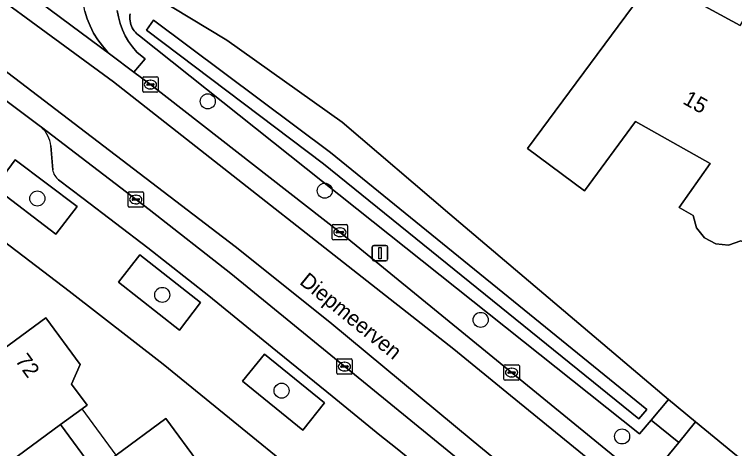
# Model space of a CAD drawing. Extents: x 163426 to 164192, y 380329 to 381641.
# Drawn here: x 163847.67 to 163894.43, y 381397.74 to 381425.94 of the extents above; entities that cross this region are included whole.
import ezdxf

# ---------------------------------------------------------------- set-up
doc = ezdxf.new("R2010")
doc.units = 0
for name, color, linetype in [('IMGEO_Boom', 7, 'Continuous'), ('IMGEO_Erf', 7, 'Continuous'), ('IMGEO_Groenvoorziening', 7, 'Continuous'), ('IMGEO_Kolk', 7, 'Continuous'), ('IMGEO_Lichtmast', 7, 'Continuous'), ('IMGEO_Oever', 7, 'Continuous'), ('IMGEO_Openbare_ruimte_label', 7, 'Continuous'), ('IMGEO_Pand', 7, 'Continuous'), ('IMGEO_Pand_nummerreeks', 7, 'Continuous'), ('IMGEO_Pand_overbouw', 7, 'Continuous'), ('IMGEO_Parkeervlak_open', 7, 'Continuous'), ('IMGEO_Rijbaan_lokaal_gesloten', 7, 'Continuous'), ('IMGEO_Rijbaan_lokaal_open', 7, 'Continuous'), ('IMGEO_Voetpad_open', 7, 'Continuous'), ('IMGEO_Waterloop', 7, 'Continuous')]:
    doc.layers.add(name, color=color, linetype=linetype)

msp = doc.modelspace()

# ---------------------------------------------------------------- linework, layer by layer
at = {"layer": 'IMGEO_Boom'}
for centre in [(163860.226, 381420.29), (163867.822, 381414.488), (163849.16, 381413.981), (163857.271, 381407.72), (163877.945, 381406.096), (163865.02, 381401.498), (163887.13, 381398.526)]:
    msp.add_circle(centre, 0.489, dxfattribs=at)
at = {"layer": 'IMGEO_Erf'}
msp.add_lwpolyline([(163902.213, 381412.064), (163897.812, 381414.49), (163895.741, 381410.721), (163894.829, 381411.224), (163894.04, 381410.957), (163893.215, 381411.027), (163892.475, 381411.43), (163891.961, 381412.085), (163891.751, 381412.88), (163890.835, 381413.398), (163892.849, 381416.261), (163887.994, 381418.971), (163884.698, 381414.489), (163880.997, 381417.224), (163889.175, 381428.294), (163894.787, 381425.22), (163896.627, 381428.557), (163903.405, 381424.818), (163902.414, 381423.022), (163905.303, 381421.428), (163904.457, 381419.895), (163906.048, 381419.017)], close=True, dxfattribs=at)
for points in [[(163856.758, 381427.116), (163861.454, 381424.262), (163868.947, 381418.942), (163875.935, 381412.973), (163890.15, 381400.921), (163891.905, 381399.473), (163898.316, 381394.186), (163899.12, 381395.141), (163899.928, 381394.467), (163899.6, 381393.981), (163899.319, 381394.133), (163898.941, 381393.671), (163899.94, 381392.847), (163912.076, 381381.957), (163912.961, 381380.857), (163913.73, 381379.954), (163915.906, 381377.066)], [(163897.514, 381370.475), (163857.324, 381403.21), (163851.227, 381407.961), (163844.818, 381412.831), (163838.787, 381417.275), (163794.165, 381384.158), (163795.953, 381381.752)], [(163846.481, 381403.869), (163849.712, 381406.232), (163851.934, 381403.197), (163851.385, 381401.925), (163852.391, 381400.561), (163852.061, 381400.318), (163850.664, 381399.291), (163852.885, 381396.278)], [(163854.281, 381397.307), (163857.508, 381399.686), (163859.732, 381396.657)]]:
    msp.add_lwpolyline(points, dxfattribs=at)
at = {"layer": 'IMGEO_Groenvoorziening'}
for points in [[(163854.351, 381426.202), (163854.424, 381425.774), (163854.536, 381425.354), (163854.685, 381424.946), (163854.869, 381424.552), (163855.088, 381424.177), (163855.34, 381423.823), (163855.622, 381423.493), (163855.743, 381423.368), (163856.16, 381423.059), (163855.42, 381422.193), (163856.503, 381421.381), (163868.807, 381411.787), (163888.681, 381395.546)], [(163889.4, 381396.416), (163890.812, 381398.139), (163889.022, 381399.591), (163888.267, 381398.701), (163855.795, 381424.55), (163855.699, 381424.618), (163855.609, 381424.695), (163855.526, 381424.779), (163855.45, 381424.869), (163855.383, 381424.966), (163855.324, 381425.067), (163855.273, 381425.174), (163855.232, 381425.285), (163855.2, 381425.398), (163855.179, 381425.514), (163855.167, 381425.631), (163855.165, 381425.749), (163855.173, 381425.867), (163855.191, 381425.983)]]:
    msp.add_lwpolyline(points, dxfattribs=at)
for points in [[(163850.363, 381411.672), (163851.747, 381413.452), (163847.721, 381416.499), (163846.372, 381414.702)], [(163858.381, 381405.433), (163859.76, 381407.216), (163855.819, 381410.33), (163854.422, 381408.547)], [(163866.391, 381398.942), (163867.807, 381400.717), (163863.902, 381403.877), (163862.488, 381402.106)], [(163890.812, 381398.139), (163891.905, 381399.473), (163890.15, 381400.921), (163889.022, 381399.591)]]:
    msp.add_lwpolyline(points, close=True, dxfattribs=at)
at = {"layer": 'IMGEO_Kolk'}
for p, q in [((163856.078, 381421.882), (163856.93, 381421.882)), ((163856.003, 381420.956), (163856.003, 381421.808)), ((163856.262, 381421.376), (163856.262, 381421.388)), ((163856.305, 381421.425), (163856.703, 381421.425)), ((163856.491, 381421.662), (163856.516, 381421.662)), ((163856.746, 381421.388), (163856.746, 381421.376)), ((163857.004, 381421.808), (163857.004, 381420.956)), ((163856.7, 381421.339), (163856.302, 381421.339)), ((163856.514, 381421.102), (163856.489, 381421.102)), ((163856.93, 381420.882), (163856.078, 381420.882)), ((163855.129, 381414.415), (163855.981, 381414.415)), ((163855.054, 381413.489), (163855.054, 381414.341)), ((163855.313, 381413.909), (163855.313, 381413.921)), ((163855.356, 381413.958), (163855.754, 381413.958)), ((163855.542, 381414.195), (163855.567, 381414.195)), ((163855.797, 381413.921), (163855.797, 381413.909)), ((163856.055, 381414.341), (163856.055, 381413.489)), ((163855.751, 381413.872), (163855.353, 381413.872)), ((163855.565, 381413.635), (163855.54, 381413.635)), ((163855.981, 381413.415), (163855.129, 381413.415)), ((163868.306, 381411.362), (163868.306, 381412.214)), ((163868.381, 381412.288), (163869.233, 381412.288)), ((163868.794, 381412.068), (163868.819, 381412.068)), ((163869.307, 381412.214), (163869.307, 381411.362)), ((163868.565, 381411.782), (163868.565, 381411.794)), ((163869.003, 381411.745), (163868.605, 381411.745)), ((163868.608, 381411.831), (163869.006, 381411.831)), ((163869.049, 381411.794), (163869.049, 381411.782)), ((163869.233, 381411.288), (163868.381, 381411.288)), ((163868.817, 381411.508), (163868.792, 381411.508)), ((163868.602, 381402.635), (163868.602, 381403.487)), ((163868.677, 381403.561), (163869.529, 381403.561)), ((163869.09, 381403.341), (163869.115, 381403.341)), ((163869.603, 381403.487), (163869.603, 381402.635)), ((163879.531, 381403.176), (163880.383, 381403.176)), ((163868.861, 381403.055), (163868.861, 381403.067)), ((163869.299, 381403.018), (163868.901, 381403.018)), ((163868.904, 381403.104), (163869.302, 381403.104)), ((163869.113, 381402.781), (163869.088, 381402.781)), ((163869.345, 381403.067), (163869.345, 381403.055)), ((163879.456, 381402.25), (163879.456, 381403.102)), ((163879.715, 381402.67), (163879.715, 381402.682)), ((163879.758, 381402.719), (163880.156, 381402.719)), ((163879.944, 381402.956), (163879.969, 381402.956)), ((163880.199, 381402.682), (163880.199, 381402.67)), ((163880.457, 381403.102), (163880.457, 381402.25)), ((163869.529, 381402.561), (163868.677, 381402.561)), ((163880.153, 381402.633), (163879.755, 381402.633)), ((163879.967, 381402.396), (163879.942, 381402.396)), ((163880.383, 381402.176), (163879.531, 381402.176))]:
    msp.add_line(p, q, dxfattribs=at)
for points in [[(163856.078, 381421.882), (163856.93, 381421.882)], [(163856.003, 381420.956), (163856.003, 381421.808)], [(163857.004, 381421.808), (163857.004, 381420.956)], [(163856.93, 381420.882), (163856.078, 381420.882)], [(163855.129, 381414.415), (163855.981, 381414.415)], [(163855.054, 381413.489), (163855.054, 381414.341)], [(163856.055, 381414.341), (163856.055, 381413.489)], [(163855.981, 381413.415), (163855.129, 381413.415)], [(163868.306, 381411.362), (163868.306, 381412.214)], [(163868.381, 381412.288), (163869.233, 381412.288)], [(163869.307, 381412.214), (163869.307, 381411.362)], [(163869.233, 381411.288), (163868.381, 381411.288)], [(163868.602, 381402.635), (163868.602, 381403.487)], [(163868.677, 381403.561), (163869.529, 381403.561)], [(163869.603, 381403.487), (163869.603, 381402.635)], [(163879.531, 381403.176), (163880.383, 381403.176)], [(163879.456, 381402.25), (163879.456, 381403.102)], [(163880.457, 381403.102), (163880.457, 381402.25)], [(163869.529, 381402.561), (163868.677, 381402.561)], [(163880.383, 381402.176), (163879.531, 381402.176)]]:
    msp.add_lwpolyline(points, dxfattribs=at)
for centre, radius, start, end in [((163856.08, 381421.806), 0.0765, 91.552, 178.448), ((163856.08, 381421.806), 0.0765, 91.552, 178.448), ((163856.928, 381421.806), 0.0765, 1.552, 88.448), ((163856.928, 381421.806), 0.0765, 1.552, 88.448), ((163856.302, 381421.385), 0.0403, 85.8775, 175.7526), ((163856.707, 381421.387), 0.0386, 1.7309, 96.639), ((163856.08, 381420.958), 0.0765, 181.552, 268.448), ((163856.08, 381420.958), 0.0765, 181.552, 268.448), ((163856.299, 381421.375), 0.0366, 178.938, 274.7102), ((163856.703, 381421.382), 0.043, 264.8664, 352.4533), ((163856.928, 381420.958), 0.0765, 271.552, 358.448), ((163856.928, 381420.958), 0.0765, 271.552, 358.448), ((163855.131, 381414.339), 0.0765, 91.552, 178.448), ((163855.131, 381414.339), 0.0765, 91.552, 178.448), ((163855.979, 381414.339), 0.0765, 1.552, 88.448), ((163855.979, 381414.339), 0.0765, 1.552, 88.448), ((163855.353, 381413.918), 0.0403, 85.8775, 175.7526), ((163855.35, 381413.908), 0.0366, 178.938, 274.7102), ((163855.754, 381413.915), 0.043, 264.8664, 352.4533), ((163855.758, 381413.92), 0.0386, 1.7309, 96.639), ((163855.131, 381413.491), 0.0765, 181.552, 268.448), ((163855.131, 381413.491), 0.0765, 181.552, 268.448), ((163855.979, 381413.491), 0.0765, 271.552, 358.448), ((163855.979, 381413.491), 0.0765, 271.552, 358.448), ((163868.383, 381412.212), 0.0765, 91.552, 178.448), ((163868.383, 381412.212), 0.0765, 91.552, 178.448), ((163869.231, 381412.212), 0.0765, 1.552, 88.448), ((163869.231, 381412.212), 0.0765, 1.552, 88.448), ((163868.605, 381411.791), 0.0403, 85.8775, 175.7526), ((163868.602, 381411.781), 0.0366, 178.938, 274.7102), ((163869.006, 381411.788), 0.043, 264.8664, 352.4533), ((163869.01, 381411.793), 0.0386, 1.7309, 96.639), ((163868.383, 381411.364), 0.0765, 181.552, 268.448), ((163868.383, 381411.364), 0.0765, 181.552, 268.448), ((163869.231, 381411.364), 0.0765, 271.552, 358.448), ((163869.231, 381411.364), 0.0765, 271.552, 358.448), ((163868.679, 381403.485), 0.0765, 91.552, 178.448), ((163868.679, 381403.485), 0.0765, 91.552, 178.448), ((163869.527, 381403.485), 0.0765, 1.552, 88.448), ((163869.527, 381403.485), 0.0765, 1.552, 88.448), ((163879.533, 381403.1), 0.0765, 91.552, 178.448), ((163879.533, 381403.1), 0.0765, 91.552, 178.448), ((163880.381, 381403.1), 0.0765, 1.552, 88.448), ((163880.381, 381403.1), 0.0765, 1.552, 88.448), ((163868.901, 381403.064), 0.0403, 85.8775, 175.7526), ((163868.898, 381403.054), 0.0366, 178.938, 274.7102), ((163869.302, 381403.061), 0.043, 264.8664, 352.4533), ((163869.306, 381403.066), 0.0386, 1.7309, 96.639), ((163879.755, 381402.679), 0.0403, 85.8775, 175.7526), ((163880.16, 381402.681), 0.0386, 1.7309, 96.639), ((163868.679, 381402.637), 0.0765, 181.552, 268.448), ((163868.679, 381402.637), 0.0765, 181.552, 268.448), ((163869.527, 381402.637), 0.0765, 271.552, 358.448), ((163869.527, 381402.637), 0.0765, 271.552, 358.448), ((163879.533, 381402.252), 0.0765, 181.552, 268.448), ((163879.533, 381402.252), 0.0765, 181.552, 268.448), ((163879.752, 381402.669), 0.0366, 178.938, 274.7102), ((163880.156, 381402.676), 0.043, 264.8664, 352.4533), ((163880.381, 381402.252), 0.0765, 271.552, 358.448), ((163880.381, 381402.252), 0.0765, 271.552, 358.448)]:
    msp.add_arc(centre, radius, start, end, dxfattribs=at)
for centre, major_axis, ratio, start_param, end_param in [((163856.49, 381421.382), (-0.387, 0.002), 0.722429, 4.712389, 7.853982), ((163856.515, 381421.382), (-0.39, 0.002), 0.717154, 1.570796, 4.712389), ((163855.541, 381413.915), (-0.387, 0.002), 0.722429, 4.712389, 7.853982), ((163855.566, 381413.915), (-0.39, 0.002), 0.717154, 1.570796, 4.712389), ((163868.793, 381411.788), (-0.387, 0.002), 0.722429, 4.712389, 7.853982), ((163868.818, 381411.788), (-0.39, 0.002), 0.717154, 1.570796, 4.712389), ((163869.089, 381403.061), (-0.387, 0.002), 0.722429, 4.712389, 7.853982), ((163869.114, 381403.061), (-0.39, 0.002), 0.717154, 1.570796, 4.712389), ((163879.943, 381402.676), (-0.387, 0.002), 0.722429, 4.712389, 7.853982), ((163879.968, 381402.676), (-0.39, 0.002), 0.717154, 1.570796, 4.712389)]:
    msp.add_ellipse(centre, major_axis=major_axis, ratio=ratio, start_param=start_param, end_param=end_param, dxfattribs=at)
at = {"layer": 'IMGEO_Lichtmast'}
for p, q in [((163870.905, 381410.03), (163870.905, 381410.83)), ((163870.905, 381410.83), (163870.905, 381410.03)), ((163871.005, 381410.93), (163871.795, 381410.93)), ((163871.795, 381410.93), (163871.005, 381410.93)), ((163871.895, 381410.83), (163871.895, 381410.03)), ((163871.895, 381410.03), (163871.895, 381410.83)), ((163871.795, 381409.93), (163871.005, 381409.93)), ((163871.005, 381409.93), (163871.795, 381409.93))]:
    msp.add_line(p, q, dxfattribs=at)
msp.add_lwpolyline([(163871.325, 381410.805), (163871.475, 381410.805), (163871.475, 381410.055), (163871.325, 381410.055), (163871.325, 381410.805)], dxfattribs=at)
for centre, start, end in [((163871.005, 381410.83), 90, 180), ((163871.005, 381410.83), 90, 180), ((163871.795, 381410.83), 0, 90), ((163871.795, 381410.83), 360, 90), ((163871.005, 381410.03), 180, 270), ((163871.005, 381410.03), 180, 270), ((163871.795, 381410.03), 270, 0), ((163871.795, 381410.03), 270, 0)]:
    msp.add_arc(centre, 0.1, start, end, dxfattribs=at)
at = {"layer": 'IMGEO_Oever'}
msp.add_lwpolyline([(163855.191, 381425.983), (163855.173, 381425.867), (163855.165, 381425.749), (163855.167, 381425.631), (163855.179, 381425.514), (163855.2, 381425.398), (163855.232, 381425.285), (163855.273, 381425.174), (163855.324, 381425.067), (163855.383, 381424.966), (163855.45, 381424.869), (163855.526, 381424.779), (163855.609, 381424.695), (163855.699, 381424.618), (163855.795, 381424.55), (163888.267, 381398.701), (163889.022, 381399.591), (163890.15, 381400.921), (163875.935, 381412.973), (163868.947, 381418.942), (163861.454, 381424.262), (163856.758, 381427.116)], dxfattribs=at)
msp.add_lwpolyline([(163856.698, 381425.559), (163868.2, 381416.973), (163888.731, 381400.281), (163888.218, 381399.665), (163867.748, 381416.234), (163856.246, 381424.922)], close=True, dxfattribs=at)
at = {"layer": 'IMGEO_Pand'}
for points in [[(163895.741, 381410.721), (163897.812, 381414.49), (163902.213, 381412.064), (163906.048, 381419.017), (163904.457, 381419.895), (163905.303, 381421.428), (163902.414, 381423.022), (163903.405, 381424.818), (163896.627, 381428.557), (163894.787, 381425.22), (163889.175, 381428.294), (163880.997, 381417.224), (163884.698, 381414.489), (163887.994, 381418.971), (163892.849, 381416.261), (163890.835, 381413.398), (163891.751, 381412.88), (163891.961, 381412.085), (163892.475, 381411.43), (163893.215, 381411.027), (163894.04, 381410.957), (163894.829, 381411.224)], [(163851.385, 381401.925), (163851.934, 381403.197), (163849.712, 381406.232), (163846.481, 381403.869), (163845.104, 381402.862), (163842.898, 381405.878), (163835.405, 381400.353), (163835.495, 381400.23), (163839.399, 381394.914), (163840.365, 381395.623), (163842.228, 381393.086), (163843.195, 381393.797), (163850.664, 381399.291), (163852.061, 381400.318), (163852.391, 381400.561)], [(163859.181, 381395.383), (163859.732, 381396.657), (163857.508, 381399.686), (163854.281, 381397.307), (163852.885, 381396.278), (163850.664, 381399.291), (163843.195, 381393.797), (163843.284, 381393.675), (163847.188, 381388.358), (163848.154, 381389.068), (163850.017, 381386.531), (163850.984, 381387.241), (163858.441, 381392.72), (163859.871, 381393.77), (163860.193, 381394.007)]]:
    msp.add_lwpolyline(points, close=True, dxfattribs=at)
at = {"layer": 'IMGEO_Pand_overbouw'}
msp.add_lwpolyline([(163852.061, 381400.318), (163850.664, 381399.291), (163852.885, 381396.278), (163854.281, 381397.307)], close=True, dxfattribs=at)
at = {"layer": 'IMGEO_Parkeervlak_open'}
for points in [[(163861.726, 381409.101), (163856.415, 381413.258), (163849.426, 381418.607)], [(163850.032, 381417.399), (163850.156, 381415.851)], [(163850.543, 381415.186), (163851.342, 381414.59), (163852.14, 381413.991), (163856.343, 381410.772), (163860.286, 381407.648), (163864.399, 381404.304), (163868.294, 381401.138), (163871.394, 381398.618), (163872.424, 381397.808), (163876.32, 381394.648), (163880.438, 381391.293), (163883.753, 381388.592), (163887.861, 381385.245), (163891.555, 381382.236), (163895.666, 381378.887)], [(163899.144, 381378.545), (163861.726, 381409.101)]]:
    msp.add_lwpolyline(points, dxfattribs=at)
for centre, radius, start, end in [((163848.143, 381417.207), 1.899, 5.791, 47.4908), ((163851.219, 381416.025), 1.078, 189.2812, 231.1137)]:
    msp.add_arc(centre, radius, start, end, dxfattribs=at)
at = {"layer": 'IMGEO_Rijbaan_lokaal_gesloten'}
for points in [[(163904.472, 381382.452), (163902.32, 381384.41), (163895.146, 381390.26), (163888.681, 381395.546), (163868.807, 381411.787), (163856.503, 381421.381), (163855.42, 381422.193), (163853.938, 381423.303), (163842.761, 381431.614), (163841.395, 381432.537), (163840.716, 381433.051), (163838.937, 381434.29), (163829.699, 381440.67)], [(163826.908, 381434.739), (163835.234, 381428.992), (163842.667, 381423.638), (163845.02, 381421.91), (163849.274, 381418.732), (163849.426, 381418.607), (163856.415, 381413.258), (163861.726, 381409.101), (163899.144, 381378.545), (163899.466, 381378.282), (163901.472, 381376.366), (163902.433, 381377.241), (163901.361, 381378.381), (163891.264, 381386.878), (163877.464, 381398.208), (163868.144, 381405.949), (163862.01, 381410.858), (163844.931, 381423.887), (163827.662, 381436.066)], [(163941.502, 381278.63), (163938.317, 381290.329), (163937.807, 381292.203), (163936.342, 381291.876), (163935.871, 381293.48), (163929.322, 381317.601), (163929.681, 381317.703), (163929.065, 381319.87), (163928.731, 381319.775), (163918.27, 381356.954), (163916.89, 381361.86), (163914.855, 381366.58), (163911.836, 381371.772), (163907.4, 381377.437), (163901.267, 381383.762), (163879.891, 381401.183), (163876.198, 381404.193), (163854.116, 381421.564), (163841.848, 381430.533)], [(163841.848, 381430.533), (163854.116, 381421.564), (163876.198, 381404.193), (163879.891, 381401.183), (163901.267, 381383.762), (163907.4, 381377.437), (163911.836, 381371.772), (163914.855, 381366.58), (163916.89, 381361.86), (163918.27, 381356.954), (163928.731, 381319.775), (163929.065, 381319.87), (163929.681, 381317.703), (163929.322, 381317.601), (163935.871, 381293.48), (163936.342, 381291.876), (163937.807, 381292.203), (163937.102, 381294.734), (163926.876, 381331.531), (163924.423, 381340.435), (163923.875, 381342.371), (163919.806, 381357.386)], [(163844.931, 381423.887), (163862.01, 381410.858), (163868.144, 381405.949), (163877.464, 381398.208), (163891.264, 381386.878), (163901.361, 381378.381), (163902.433, 381377.241), (163901.472, 381376.366), (163902.435, 381375.31)]]:
    msp.add_lwpolyline(points, dxfattribs=at)
at = {"layer": 'IMGEO_Rijbaan_lokaal_open'}
msp.add_lwpolyline([(163842.761, 381431.614), (163853.938, 381423.303), (163853.726, 381423.507), (163853.384, 381423.886), (163853.078, 381424.295), (163852.809, 381424.729), (163852.58, 381425.186), (163852.392, 381425.661), (163852.248, 381426.151), (163852.148, 381426.652), (163852.094, 381427.16), (163852.085, 381427.67), (163852.121, 381428.18), (163852.203, 381428.684)], dxfattribs=at)
at = {"layer": 'IMGEO_Voetpad_open'}
for points in [[(163849.426, 381418.607), (163849.274, 381418.732), (163845.02, 381421.91), (163842.667, 381423.638), (163835.234, 381428.992)], [(163852.248, 381426.151), (163852.392, 381425.661), (163852.58, 381425.186), (163852.809, 381424.729), (163853.078, 381424.295), (163853.384, 381423.886), (163853.726, 381423.507), (163853.938, 381423.303), (163855.42, 381422.193), (163856.16, 381423.059), (163855.743, 381423.368), (163855.622, 381423.493), (163855.34, 381423.823), (163855.088, 381424.177), (163854.869, 381424.552), (163854.685, 381424.946), (163854.536, 381425.354), (163854.424, 381425.774), (163854.351, 381426.202)], [(163833.927, 381420.874), (163836.242, 381419.16), (163838.787, 381417.275), (163844.818, 381412.831), (163851.227, 381407.961), (163857.324, 381403.21), (163897.514, 381370.475), (163897.986, 381370.139), (163901.215, 381367.486)], [(163850.156, 381415.851), (163850.032, 381417.399)], [(163895.666, 381378.887), (163891.555, 381382.236), (163887.861, 381385.245), (163883.753, 381388.592), (163880.438, 381391.293), (163876.32, 381394.648), (163872.424, 381397.808), (163871.394, 381398.618), (163868.294, 381401.138), (163864.399, 381404.304), (163860.286, 381407.648), (163856.343, 381410.772), (163852.14, 381413.991), (163851.342, 381414.59), (163850.543, 381415.186)]]:
    msp.add_lwpolyline(points, dxfattribs=at)
for points in [[(163847.721, 381416.499), (163851.747, 381413.452), (163850.363, 381411.672), (163846.372, 381414.702)], [(163855.819, 381410.33), (163859.76, 381407.216), (163858.381, 381405.433), (163854.422, 381408.547)], [(163862.488, 381402.106), (163863.902, 381403.877), (163867.807, 381400.717), (163866.391, 381398.942)], [(163891.905, 381399.473), (163890.812, 381398.139), (163889.4, 381396.416), (163895.852, 381391.216), (163895.999, 381391.394), (163896.942, 381392.508), (163897.273, 381392.9), (163898.316, 381394.186)]]:
    msp.add_lwpolyline(points, close=True, dxfattribs=at)
for centre, radius, start, end in [((163848.143, 381417.207), 1.899, 5.791, 47.4908), ((163851.219, 381416.025), 1.078, 189.2812, 231.1137)]:
    msp.add_arc(centre, radius, start, end, dxfattribs=at)
at = {"layer": 'IMGEO_Waterloop'}
msp.add_lwpolyline([(163856.698, 381425.559), (163856.246, 381424.922), (163867.748, 381416.234), (163888.218, 381399.665), (163888.731, 381400.281), (163868.2, 381416.973)], close=True, dxfattribs=at)

# ---------------------------------------------------------------- texts
at = {"layer": 'IMGEO_Openbare_ruimte_label'}
msp.add_text('Diepmeerven', height=1, rotation=320.8839, dxfattribs=at).set_placement((163866.125, 381408.475))
at = {"layer": 'IMGEO_Pand_nummerreeks'}
for s, rotation, p in [('15', 330.8303, (163891.008, 381420.174)), ('72', 306.2107, (163847.686, 381403.446))]:
    msp.add_text(s, height=1, rotation=rotation, dxfattribs=at).set_placement(p)

doc.saveas('drawing.dxf')
